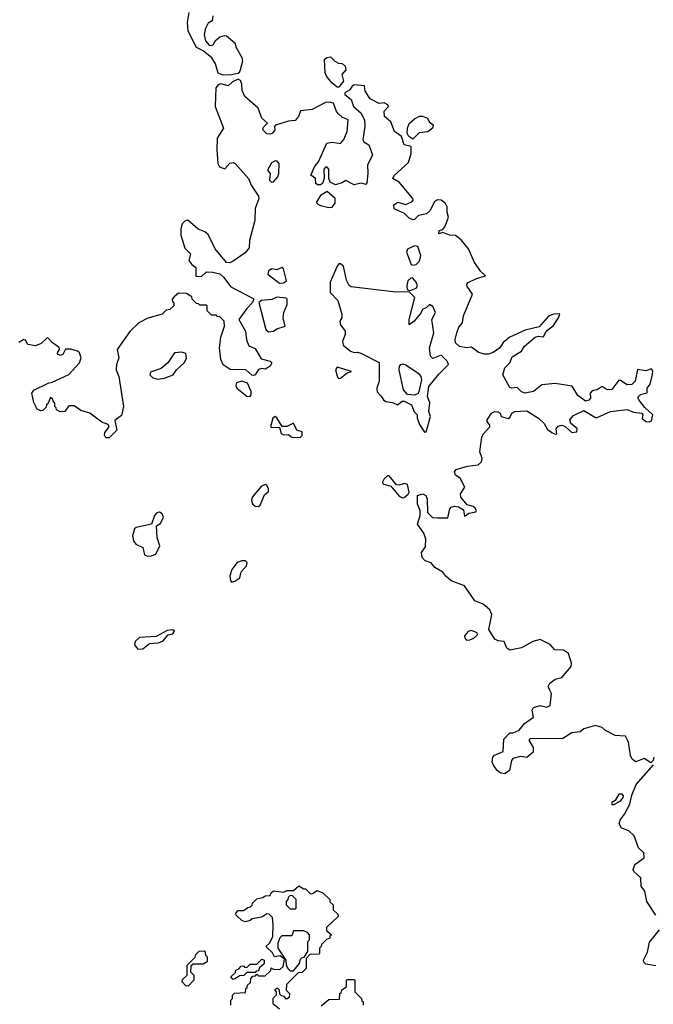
# Model space of a CAD drawing. Extents: x 2106670 to 2323771, y 35271 to 224896.
# Tile 343 of 419: x 2285041 to 2288820, y 152451 to 158322. Entities that reach past the tile are written whole.
import ezdxf

# ---------------------------------------------------------------- set-up
doc = ezdxf.new("R2010")
doc.units = 0

msp = doc.modelspace()

# ---------------------------------------------------------------- linework, layer by layer
at = {"layer": '0CON20XD'}
for points in [[(2286255, 157990), (2286225, 158003.8), (2286209.1, 158059.1), (2286186.7, 158095), (2286136.1, 158136.1), (2286095, 158156.7), (2286055, 158232.5), (2286046.2, 158255), (2286041.2, 158305), (2286051.2, 158365)], [(2286192.5, 158345), (2286190, 158315), (2286165, 158300), (2286148, 158265), (2286141.4, 158231.4), (2286150, 158195), (2286170.7, 158170.7), (2286185, 158167.5), (2286196.4, 158173.6), (2286207.5, 158195), (2286235, 158220), (2286261.7, 158228.3), (2286275, 158226.2), (2286323.6, 158183.6), (2286332, 158155), (2286365, 158096.7), (2286370.6, 158075), (2286353.3, 158015), (2286345, 158000), (2286323, 157997), (2286305, 157993.3), (2286255, 157990)], [(2286945, 157920), (2286935, 157920), (2286902.5, 157945), (2286870, 157985), (2286863.3, 158005), (2286860, 158085), (2286873, 158097), (2286895, 158100), (2286920, 158075), (2286943, 158063), (2286965, 158060), (2286982.5, 158045), (2286986.4, 158023.6), (2286963.3, 157995), (2286973.3, 157955), (2286945, 157920)], [(2288204, 154325), (2288193.5, 154345), (2288204, 154365), (2288235, 154388.8), (2288275, 154400), (2288330, 154465), (2288332, 154485), (2288313.6, 154543.6), (2288285, 154563.3), (2288232.5, 154565), (2288205, 154596.7), (2288145, 154626.2), (2288102.5, 154615), (2288035, 154576.7), (2287965, 154562.5), (2287947.5, 154575), (2287930, 154615), (2287895, 154617.5), (2287875, 154627.5), (2287840, 154685), (2287856.7, 154775), (2287845, 154802.5), (2287805, 154837.5), (2287755, 154857.5), (2287695, 154946.7), (2287615, 154976.7), (2287583, 155003), (2287565, 155026.7), (2287517.5, 155055), (2287495, 155082.5), (2287460, 155095), (2287442.5, 155115), (2287437.5, 155145), (2287461.7, 155178.3), (2287462.5, 155225), (2287450.7, 155260.7), (2287413.6, 155313.6), (2287430, 155365), (2287430, 155395), (2287413.9, 155433.9), (2287413.8, 155485), (2287445, 155495.4), (2287464.4, 155485), (2287471.3, 155465), (2287473, 155383), (2287503, 155353), (2287532.3, 155352.3), (2287595, 155352.5), (2287606, 155405), (2287613.8, 155415), (2287635, 155420.5), (2287657.6, 155417.6), (2287688.9, 155398.9), (2287695, 155362.5), (2287721.3, 155378.7), (2287762.5, 155387.5), (2287765.8, 155395), (2287758.3, 155408.3), (2287745, 155418.5), (2287709.1, 155429.1), (2287672.7, 155475), (2287670.7, 155495), (2287695.4, 155535), (2287667.9, 155587.9), (2287641.1, 155605), (2287633.5, 155625), (2287645, 155639.6), (2287711.1, 155658.9), (2287775, 155667), (2287796.2, 155685), (2287799.3, 155705), (2287785.7, 155745), (2287796.7, 155833.3), (2287805, 155850.8), (2287844.2, 155895), (2287845.7, 155905), (2287829.2, 155925), (2287828.9, 155935), (2287855, 155976.5), (2287875, 155984.6), (2287894.5, 155984.4), (2287906.2, 155975), (2287913.3, 155955), (2287955, 155943.3), (2287965, 155950), (2287976.2, 155975), (2287993.5, 155986.5), (2288065, 155989.6), (2288135.2, 155945.2), (2288170, 155915), (2288188.8, 155878.8), (2288215, 155861.2), (2288235, 155851.2), (2288245, 155852.5), (2288241.7, 155881.7), (2288251.8, 155898.2), (2288275, 155903.8), (2288295.3, 155895.3), (2288335, 155860), (2288365, 155863.8), (2288365.5, 155885), (2288328.6, 155915), (2288322.2, 155935), (2288345, 155961.4), (2288405, 155991.1), (2288475, 155950), (2288485, 155949.4), (2288564.1, 155985.9), (2288665, 155996.7), (2288701.9, 155981.9), (2288750.8, 155975), (2288758.1, 155965), (2288754.1, 155944.1), (2288775, 155926.2), (2288795, 155924), (2288810, 155930), (2288817.1, 155965), (2288769.7, 156009.7), (2288732.9, 156055), (2288728.3, 156071.7), (2288743, 156087), (2288783.6, 156096.4), (2288783.3, 156125), (2288800.8, 156149.2), (2288816.2, 156206.2), (2288816.4, 156226.4), (2288809.6, 156239.5), (2288775, 156227.8), (2288725, 156236.7), (2288712.6, 156167.4), (2288692.9, 156147.1), (2288665, 156144.1), (2288625, 156171.4), (2288615, 156172), (2288572.3, 156117.7), (2288544.6, 156114.7), (2288515, 156135.6), (2288485, 156115.4), (2288455, 156108.5), (2288442.9, 156095), (2288445.4, 156064.6), (2288436.4, 156053.6), (2288415, 156046.4), (2288370.1, 156080.1), (2288337.1, 156137.1), (2288235, 156153.3), (2288155, 156145.2), (2288105, 156105.7), (2288055, 156095.7), (2288035, 156103.4), (2288008.4, 156128.4), (2287975, 156123.8), (2287965, 156128.1), (2287923.5, 156203.5), (2287934, 156245), (2287964.3, 156275), (2287978.1, 156311.9), (2288033.4, 156345), (2288052.9, 156375), (2288115, 156429.2), (2288135, 156434.7), (2288165, 156430), (2288181.2, 156465), (2288225, 156498.6), (2288255.4, 156545), (2288263.3, 156565), (2288258.8, 156568.8), (2288225, 156566.2), (2288195, 156553.8), (2288140.3, 156489.7), (2288055, 156471), (2287965, 156427.8), (2287925, 156396.8), (2287905.1, 156364.9), (2287865, 156337.7), (2287835, 156327.3), (2287815, 156327.3), (2287777.7, 156337.6), (2287735, 156368.8), (2287705, 156364.2), (2287665, 156372.5), (2287640.7, 156395), (2287639.2, 156415), (2287648.4, 156455), (2287661.2, 156488.8), (2287682, 156515), (2287688, 156555), (2287741.1, 156685), (2287710.4, 156730.4), (2287707.8, 156745), (2287715, 156755.6), (2287765, 156778.6), (2287820, 156795), (2287790.7, 156820.7), (2287753.8, 156873.8), (2287717.5, 156955), (2287675, 157010), (2287640, 157035), (2287605, 157036.9), (2287565, 157053.3), (2287540, 157045), (2287542.5, 157065), (2287565, 157070), (2287579.7, 157090.3), (2287598.8, 157145), (2287590, 157175), (2287590, 157205), (2287581.2, 157225), (2287555, 157246.2), (2287532.3, 157247.7), (2287514.2, 157235.8), (2287487.3, 157182.7), (2287467.5, 157165), (2287420, 157155), (2287395, 157130), (2287385, 157127.5), (2287365, 157137.5), (2287337.1, 157167.1), (2287275, 157194.3), (2287272.2, 157217.8), (2287296.7, 157233.3), (2287345, 157220), (2287380, 157235), (2287387.5, 157245), (2287386.2, 157255), (2287305, 157352.5), (2287266.7, 157375), (2287275, 157392.5), (2287360.7, 157469.3), (2287375.9, 157524.1), (2287376.4, 157566.4), (2287333.8, 157575), (2287317.5, 157625), (2287276.7, 157655), (2287255, 157712.5), (2287217.5, 157745), (2287214.3, 157775.7), (2287240, 157805), (2287237.5, 157815), (2287215, 157826.2), (2287185, 157822.5), (2287130.7, 157850.7), (2287102.5, 157895), (2287097, 157927), (2287035, 157932.5), (2287023.8, 157926.2), (2287007.7, 157902.3), (2286980, 157885), (2286980, 157875), (2287017.5, 157845), (2287032.5, 157805), (2287077.5, 157765), (2287098.3, 157721.7), (2287100, 157685), (2287087.5, 157605), (2287092.9, 157592.9), (2287123.8, 157575), (2287146, 157515), (2287115.8, 157454.2), (2287118.1, 157405), (2287111.7, 157348.3), (2287105, 157340), (2287077.5, 157347.5), (2287035, 157337.2), (2286986.9, 157363.1), (2286961.6, 157348.4), (2286925, 157336.7), (2286893.1, 157353.1), (2286884.1, 157374.1), (2286885, 157430), (2286875, 157443.3), (2286865, 157442.5), (2286855, 157430), (2286856.1, 157373.9), (2286846.7, 157345), (2286835, 157336.7), (2286816.7, 157336.7), (2286807.5, 157345), (2286806.2, 157375), (2286778, 157395), (2286801.7, 157448.3), (2286823.8, 157475), (2286873.8, 157585), (2286905, 157592), (2286955, 157582.5), (2286973.6, 157606.4), (2286993.3, 157655), (2287000, 157725), (2286965, 157740), (2286945, 157757.5), (2286930, 157775), (2286913, 157823), (2286890.7, 157830.7), (2286865, 157828.8), (2286785, 157785.7), (2286715, 157778.8), (2286704.4, 157745), (2286685, 157721.2), (2286645, 157716.2), (2286567.5, 157692.5), (2286560, 157685), (2286563.3, 157665), (2286548.8, 157645), (2286535, 157639.4), (2286515, 157642.1), (2286490.8, 157665), (2286495, 157680), (2286520, 157705), (2286484.3, 157734.3), (2286464.2, 157795), (2286384.2, 157864.2), (2286368.9, 157898.9), (2286366.9, 157936.9), (2286358.8, 157958.8), (2286345, 157967.5), (2286309.6, 157950.5), (2286285, 157927.5), (2286240.7, 157939.3), (2286225, 157933.3), (2286211.2, 157915), (2286206.7, 157805), (2286256.7, 157675), (2286218.8, 157615), (2286216.7, 157545), (2286222.5, 157465), (2286232.5, 157445), (2286265, 157432.5), (2286294.6, 157465.4), (2286315, 157470), (2286326, 157465), (2286406.2, 157375), (2286422.5, 157335), (2286465, 157270), (2286468, 157255), (2286445.8, 157195), (2286443.8, 157125), (2286412, 157005), (2286409.3, 156960.7), (2286385, 156932.5), (2286315, 156882), (2286295, 156872.5), (2286274.1, 156874.1), (2286207.5, 156955), (2286165, 157040), (2286145, 157056.2), (2286105, 157072.5), (2286043, 157127), (2286025, 157120), (2286010, 157105), (2286002.5, 157075), (2286003, 157037), (2286025, 156960), (2286060, 156925), (2286050, 156885), (2286067.5, 156862.5), (2286091.2, 156845), (2286091.7, 156791.7), (2286125, 156790), (2286155, 156817.5), (2286193, 156817), (2286235, 156806.7), (2286257.3, 156787.3), (2286299.6, 156729.5), (2286438.3, 156658.3), (2286430, 156635), (2286395, 156600), (2286347.5, 156535), (2286388.8, 156465), (2286393.6, 156413.6), (2286407, 156377), (2286445, 156360.8), (2286480.6, 156300.6), (2286534, 156285), (2286545, 156276.4), (2286535.9, 156255), (2286505, 156238.6), (2286485, 156242), (2286465, 156236.7), (2286446.4, 156203.6), (2286435, 156200), (2286425, 156202.5), (2286390, 156235), (2286297, 156237), (2286255, 156263.3), (2286241.2, 156295), (2286233.3, 156365), (2286240.7, 156429.3), (2286262.5, 156495), (2286260, 156525), (2286235, 156550), (2286221.7, 156551.7), (2286215, 156560), (2286185, 156560), (2286160, 156585), (2286160, 156615), (2286155, 156620), (2286115, 156620), (2286108.3, 156628.3), (2286095, 156630), (2286070, 156655), (2286068.3, 156668.3), (2286035, 156690), (2285988.3, 156691.7), (2285961.7, 156668.3), (2285950, 156655), (2285951.7, 156641.7), (2285960, 156635), (2285960, 156615), (2285937, 156593), (2285915, 156590), (2285890, 156565), (2285805, 156542.5), (2285752.5, 156515), (2285697.7, 156462.3), (2285622.5, 156355), (2285632.5, 156305), (2285618.8, 156265), (2285616.7, 156235), (2285632.5, 156195), (2285660, 156015), (2285648.3, 155961.7), (2285608.8, 155931.2), (2285620, 155875), (2285575, 155828.9), (2285555, 155829.2), (2285546.9, 155845), (2285549.7, 155860.3), (2285574, 155895), (2285568.9, 155908.9), (2285531.7, 155921.7), (2285460, 155975), (2285405, 155992.5), (2285365, 156020), (2285335, 156020), (2285310, 155985), (2285283, 155983), (2285260, 155995), (2285258.3, 156008.3), (2285250, 156015), (2285250, 156035), (2285241.7, 156041.7), (2285238.3, 156058.3), (2285225, 156070), (2285208.3, 156031.7), (2285200, 156025), (2285198.3, 156011.7), (2285178.3, 155991.7), (2285165, 155990), (2285145, 156000), (2285125, 156040), (2285113.8, 156095), (2285125, 156112.5), (2285215, 156157.5), (2285231.7, 156158.3), (2285333.6, 156206.4), (2285397.5, 156275), (2285407.5, 156305), (2285397.5, 156335), (2285386.2, 156346.2), (2285346.4, 156356.4)], [(2287385, 157610), (2287362.5, 157625), (2287352.5, 157645), (2287353.8, 157675), (2287365, 157702.5), (2287395, 157730), (2287425, 157746.7), (2287443.3, 157746.7), (2287472.5, 157735), (2287483.6, 157713.6), (2287507.5, 157695), (2287502.5, 157675), (2287475, 157652.5), (2287423, 157647), (2287385, 157610)], [(2286543.7, 157353.7), (2286555, 157354.6), (2286581.1, 157385), (2286587.1, 157405), (2286588.7, 157465), (2286577.6, 157477.6), (2286565, 157480.2), (2286542.1, 157467.9), (2286519.1, 157425), (2286535.6, 157405), (2286530, 157365), (2286543.7, 157353.7)], [(2286885, 157201.4), (2286905, 157204.2), (2286922.5, 157227.5), (2286923.1, 157255), (2286875, 157297.5), (2286836.1, 157273.9), (2286811.2, 157235), (2286813.3, 157225), (2286834.3, 157214.3), (2286885, 157201.4)], [(2287385, 156857.5), (2287405, 156862.5), (2287425, 156882.5), (2287433.3, 156915), (2287415, 156970), (2287395, 156972.5), (2287355, 156953.3), (2287348.8, 156935), (2287375, 156862.5), (2287385, 156857.5)], [(2287455, 155863.3), (2287465, 155863.8), (2287491.4, 155955), (2287481.1, 155985), (2287488, 156038), (2287472.9, 156075), (2287481.4, 156135), (2287541.5, 156208.5), (2287598.1, 156265), (2287590.9, 156285), (2287555, 156320.9), (2287505, 156302.5), (2287492, 156315), (2287486, 156365), (2287512, 156455), (2287498.6, 156535), (2287520.6, 156575), (2287505, 156611.4), (2287485, 156623.3), (2287465, 156604.3), (2287444.6, 156595.4), (2287430.7, 156569.3), (2287394, 156525), (2287365, 156502.5), (2287363.5, 156535), (2287398.5, 156665), (2287365, 156700), (2287285, 156697.5), (2287018.3, 156728.3), (2287007, 156737), (2286989.3, 156769.3), (2286971.7, 156851.7), (2286955, 156866), (2286945, 156866), (2286935, 156851.2), (2286893.6, 156756.4), (2286892.3, 156695), (2286938.4, 156648.4), (2286963.2, 156565), (2286961.8, 156545), (2286950, 156525), (2286955, 156501.4), (2286982, 156465), (2286981.4, 156445), (2286965.4, 156405), (2286971.2, 156381.2), (2287015, 156346), (2287035, 156336.7), (2287055, 156340), (2287075, 156333.3), (2287185, 156277.5), (2287184.3, 156165.7), (2287170.6, 156125), (2287172.3, 156102.3), (2287197.7, 156077.7), (2287210.3, 156055), (2287225, 156045.9), (2287265, 156040), (2287295, 156025.7), (2287323.2, 156046.8), (2287335, 156047.5), (2287378.9, 156025), (2287393.3, 155983.3), (2287411.2, 155965), (2287411.9, 155945), (2287425, 155907.5), (2287455, 155863.3)], [(2286590.3, 156750.3), (2286615, 156751.9), (2286633.3, 156765), (2286615, 156837.1), (2286605, 156844), (2286575, 156830), (2286545, 156836.9), (2286524.4, 156825), (2286520.8, 156805), (2286532, 156795), (2286590.3, 156750.3)], [(2287365, 156706.7), (2287375, 156710), (2287405, 156721.9), (2287414.3, 156735), (2287405, 156757.5), (2287385, 156780), (2287375, 156782.5), (2287355.7, 156765), (2287350.8, 156735), (2287352.5, 156712.5), (2287365, 156706.7)], [(2286525, 156461.1), (2286555, 156464.6), (2286575, 156478.6), (2286624, 156495), (2286611.8, 156545), (2286616.4, 156575), (2286636.8, 156623.2), (2286636.7, 156655), (2286630.8, 156660.8), (2286575, 156668), (2286545, 156653.8), (2286483, 156647), (2286467.5, 156635), (2286509.2, 156475), (2286525, 156461.1)], [(2285346.4, 156356.4), (2285315, 156356.7), (2285299.2, 156325), (2285285, 156319.1), (2285269.2, 156325), (2285266.9, 156335), (2285279.2, 156355), (2285277.3, 156367.3), (2285237.5, 156395), (2285206.7, 156426.7), (2285169.4, 156390.6), (2285135, 156377.4), (2285090, 156385), (2285075, 156411.5), (2285065, 156415.4), (2285035, 156396.5)], [(2285865, 156178), (2285905, 156184), (2285955.6, 156204.4), (2285976.7, 156235), (2286023, 156277), (2286035.9, 156304.1), (2286031.7, 156331.7), (2286008.6, 156338.6), (2285965, 156334.5), (2285925, 156275.8), (2285885, 156242), (2285820.7, 156219.3), (2285817.5, 156205), (2285836.1, 156186.1), (2285865, 156178)], [(2286943.3, 156183.3), (2286955, 156183.8), (2286995, 156216.7), (2287020, 156225), (2286935, 156250), (2286925.5, 156235), (2286935, 156196.2), (2286943.3, 156183.3)], [(2287395, 156082.3), (2287355, 156086.4), (2287330, 156115), (2287304, 156235), (2287306.1, 156253.9), (2287315, 156266.7), (2287325, 156270), (2287345, 156263.3), (2287417.5, 156215), (2287433.9, 156193.9), (2287437.5, 156175), (2287422.5, 156105), (2287416.8, 156093.2), (2287395, 156082.3)], [(2286415, 156074.4), (2286421.4, 156085), (2286420.8, 156105), (2286400, 156155), (2286365.6, 156165.6), (2286335, 156155.7), (2286330.9, 156140.9), (2286336, 156125), (2286395, 156077.1), (2286415, 156074.4)], [(2286675, 155830.9), (2286715, 155832.5), (2286726.8, 155843.2), (2286726.7, 155865), (2286693.8, 155873.8), (2286675, 155916.4), (2286635, 155896.9), (2286606.7, 155896.7), (2286575, 155948), (2286565, 155956), (2286551.2, 155945), (2286537.5, 155895), (2286541.7, 155891.7), (2286590, 155890), (2286600.8, 155855), (2286615, 155847.1), (2286645, 155848.6), (2286660, 155835), (2286675, 155830.9)], [(2287325, 155470), (2287335, 155473.3), (2287357.7, 155492.3), (2287363.8, 155505), (2287355, 155550), (2287336, 155556), (2287305, 155546.7), (2287288.6, 155548.6), (2287245, 155601.1), (2287235, 155601.4), (2287214, 155585), (2287204, 155565), (2287206.7, 155555), (2287255, 155541.4), (2287305, 155480), (2287325, 155470)], [(2286465, 155418.4), (2286475, 155426.7), (2286502.1, 155487.9), (2286525, 155508.6), (2286525.2, 155525.2), (2286515, 155546.6), (2286505, 155549.5), (2286482.2, 155537.8), (2286426.6, 155475), (2286423.5, 155455), (2286428.7, 155435), (2286445, 155420.8), (2286465, 155418.4)], [(2285803.8, 155123.8), (2285825, 155124.4), (2285852.5, 155135), (2285877.8, 155185), (2285860.9, 155235), (2285857, 155303), (2285881.4, 155318.6), (2285898.9, 155355), (2285891.1, 155375), (2285875, 155384.6), (2285858.9, 155381.1), (2285844.4, 155365), (2285827, 155313), (2285735.9, 155294.1), (2285725, 155286.2), (2285713.1, 155245), (2285720.5, 155215), (2285734.7, 155194.7), (2285775, 155175.6), (2285785, 155131.4), (2285803.8, 155123.8)], [(2286305, 154968.6), (2286325, 154973.2), (2286355, 154993.8), (2286361.3, 155028.7), (2286393.1, 155065), (2286396.9, 155085), (2286388, 155095), (2286365, 155096.2), (2286338.8, 155085), (2286305.8, 155044.2), (2286294.5, 155005.6), (2286298.2, 154978.2), (2286305, 154968.6)], [(2285745, 154567.9), (2285775, 154570.8), (2285815, 154601.6), (2285867.2, 154607.2), (2285895, 154616.7), (2285926.9, 154653.1), (2285955, 154660.4), (2285964.4, 154675), (2285955, 154683.3), (2285920.7, 154679.3), (2285855, 154644.4), (2285755, 154638.5), (2285729.6, 154615), (2285726.7, 154595), (2285745, 154567.9)], [(2287705, 154622.5), (2287725, 154623.5), (2287750, 154635), (2287772.5, 154655), (2287770, 154665), (2287735, 154680), (2287715, 154673.3), (2287695, 154647.5), (2287696, 154635), (2287705, 154622.5)], [(2288822.5, 153925), (2288820, 153905), (2288805, 153890), (2288765, 153917.5), (2288715, 153897.5), (2288695, 153912.5), (2288684.1, 153934.1), (2288672.5, 154015), (2288655, 154050), (2288593, 154053), (2288535, 154083.3), (2288515, 154101.2), (2288475, 154113.3), (2288405, 154093.3), (2288384.4, 154075.6), (2288335, 154070), (2288280, 154035), (2288086.7, 154033.3), (2288077.5, 154025), (2288103.2, 153983.2), (2288103.1, 153955), (2288065, 153921.8), (2288028.8, 153928.8), (2287983.3, 153916.7), (2287973.6, 153905), (2287961.8, 153845), (2287935, 153826), (2287910.1, 153830.1), (2287889.2, 153845), (2287867, 153877), (2287858.8, 153895), (2287862.5, 153925), (2287873.9, 153936.1), (2287925, 153957.5), (2287928.3, 154031.7), (2287965, 154070), (2287985, 154070), (2288020, 154085), (2288052.5, 154125), (2288105, 154163.3), (2288098.2, 154205), (2288105, 154220), (2288145, 154232.8), (2288185, 154222.9), (2288205, 154233.3), (2288213.8, 154305), (2288204, 154325)], [(2288835, 152982.5), (2288781.2, 153065), (2288770, 153125), (2288747.5, 153155), (2288745.7, 153205.7), (2288705, 153242.5), (2288700, 153255), (2288710, 153285), (2288765.8, 153324.2), (2288763.9, 153353.9), (2288732.5, 153385), (2288706.7, 153455), (2288675, 153486.2), (2288631.2, 153501.2), (2288617, 153527), (2288621.7, 153548.3), (2288648.8, 153585), (2288680, 153645), (2288691.2, 153698.8), (2288718.3, 153761.7), (2288821.7, 153878.3)], [(2288585, 153642), (2288625.8, 153664.2), (2288640, 153685), (2288642, 153695), (2288635, 153703.8), (2288615, 153704.2), (2288593, 153667), (2288572, 153655), (2288573, 153643), (2288585, 153642)], [(2286612.5, 152677.5), (2286620, 152720), (2286595, 152740), (2286560, 152735), (2286548.3, 152758.3), (2286510, 152795), (2286532.5, 152817.5), (2286550, 152855), (2286553.3, 152925), (2286548.3, 152968.3), (2286528.3, 152988.3), (2286515, 152990), (2286485, 152970), (2286428.3, 152961.7), (2286415, 152950), (2286385, 152942.5), (2286365, 152950), (2286331.7, 152981.7), (2286330, 152995), (2286345, 153010), (2286375, 153010), (2286401.7, 153028.3), (2286418.3, 153031.7), (2286428.3, 153041.7), (2286430, 153055), (2286455, 153080), (2286491.7, 153088.3), (2286505, 153097.5), (2286535, 153100), (2286540, 153115), (2286555, 153127.5), (2286615, 153120), (2286635, 153130), (2286675, 153130), (2286705, 153157.5), (2286735, 153140), (2286745, 153140), (2286775, 153110), (2286788.3, 153111.7), (2286815, 153130), (2286850, 153115), (2286890, 153075), (2286891.7, 153061.7), (2286910, 153045), (2286910, 153015), (2286938.3, 152988.3), (2286940, 152975), (2286871.7, 152908.3), (2286871.7, 152891.7), (2286900, 152865), (2286891.7, 152858.3), (2286890, 152845), (2286871.7, 152838.3), (2286841.7, 152808.3), (2286840, 152795), (2286830, 152785), (2286830, 152755), (2286825, 152750), (2286771.7, 152748.3), (2286750, 152725), (2286750, 152665), (2286725, 152640), (2286701.7, 152638.3), (2286631.7, 152568.3), (2286630, 152535), (2286650, 152515), (2286648.3, 152491.7), (2286631.7, 152481.7), (2286618.3, 152498.3), (2286601.7, 152501.7), (2286591.7, 152511.7), (2286590, 152535), (2286578.3, 152548.3), (2286561.7, 152538.3), (2286570, 152525), (2286570, 152505), (2286550, 152485), (2286550, 152455), (2286590, 152425)], [(2286685, 153020), (2286690, 153025), (2286690, 153075), (2286668.3, 153098.3), (2286655, 153100), (2286641.7, 153088.3), (2286640, 153075), (2286630, 153065), (2286630, 153045), (2286655, 153020), (2286685, 153020)], [(2286675, 152650), (2286710, 152695), (2286715, 152720), (2286725, 152730), (2286738.3, 152731.7), (2286760, 152765), (2286760, 152825), (2286770, 152835), (2286770, 152865), (2286758.3, 152878.3), (2286735, 152890), (2286675, 152890), (2286665, 152860), (2286605, 152860), (2286591.7, 152848.3), (2286580, 152815), (2286580, 152785), (2286627.5, 152715), (2286630, 152685), (2286641.7, 152661.7), (2286655, 152650), (2286675, 152650)], [(2288835, 152680), (2288775, 152690), (2288763, 152703), (2288762.5, 152715), (2288785, 152762.5), (2288798.3, 152821.7), (2288857.5, 152895)], [(2286045, 152560), (2286031.7, 152561.7), (2286010, 152585), (2286011.7, 152598.3), (2286040, 152625), (2286040, 152685), (2286088.3, 152731.7), (2286091.7, 152748.3), (2286111.7, 152768.3), (2286145, 152770), (2286150, 152745), (2286160, 152735), (2286160, 152705), (2286135, 152690), (2286075, 152690), (2286061.7, 152678.3), (2286060, 152645), (2286080, 152625), (2286080, 152595), (2286045, 152560)], [(2286315, 152600), (2286300, 152615), (2286328.3, 152641.7), (2286330, 152655), (2286348.3, 152661.7), (2286361.7, 152678.3), (2286375, 152680), (2286381.7, 152671.7), (2286395, 152670), (2286415, 152690), (2286455, 152690), (2286485, 152720), (2286500, 152715), (2286498.3, 152691.7), (2286471.7, 152668.3), (2286465, 152650), (2286451.7, 152648.3), (2286445, 152640), (2286395, 152640), (2286377, 152623), (2286355, 152620), (2286325, 152602.5), (2286315, 152600)], [(2286300, 152445), (2286300, 152475), (2286310, 152485), (2286310, 152505), (2286321.7, 152518.3), (2286388.3, 152521.7), (2286390, 152545), (2286398.3, 152551.7), (2286400, 152565), (2286418.3, 152581.7), (2286420, 152605), (2286431.7, 152618.3), (2286448.3, 152621.7), (2286455, 152630), (2286465, 152620), (2286505, 152620), (2286538.3, 152651.7), (2286541.7, 152668.3), (2286555, 152660), (2286591.7, 152658.3), (2286612.5, 152677.5)], [(2286838.3, 152441.7), (2286885, 152480), (2286948.3, 152481.7), (2286950, 152515), (2286958.3, 152521.7), (2286961.7, 152538.3), (2286990, 152555), (2286990, 152595), (2286995, 152600), (2287035, 152600), (2287040, 152595), (2287040, 152525), (2287080, 152485), (2287081.7, 152471.7), (2287090, 152465), (2287090, 152445)]]:
    msp.add_lwpolyline(points, dxfattribs=at)

doc.saveas('drawing.dxf')
